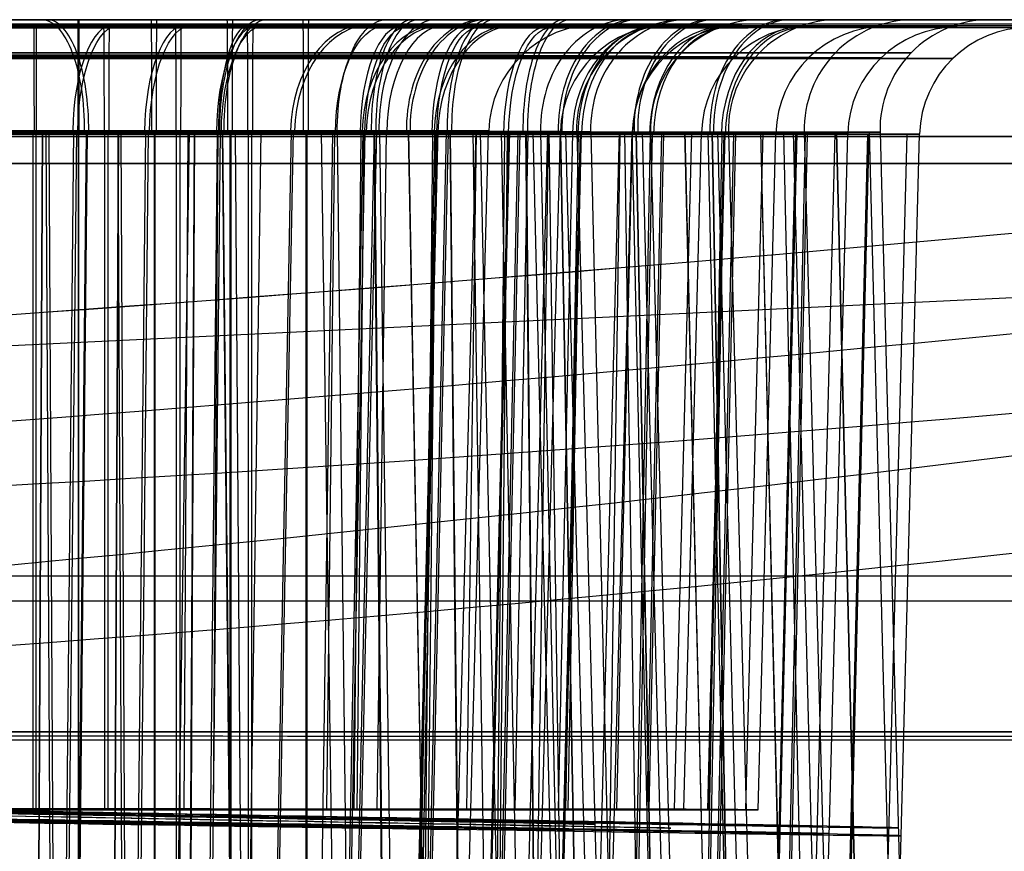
# Model space of a CAD drawing. Extents: x -64 to 57, y 4 to 161.
# Tile 304 of 342: x 10.4 to 11.75, y 155.03 to 156.17. Entities that reach past the tile are written whole.
import ezdxf

# ---------------------------------------------------------------- set-up
doc = ezdxf.new("R2010")
doc.units = 0
doc.layers.add('DEFAULT', color=7, linetype='CONTINUOUS')

msp = doc.modelspace()

# ---------------------------------------------------------------- linework, layer by layer
at = {"layer": 'DEFAULT', "color": 254}
for p, q in [((12.1083, 156.1663, 37.9762), (3.2359, 156.1663, 37.9733)), ((3.2359, 156.1663, 40.1558), (12.1084, 156.1663, 40.1578)), ((3.2359, 156.1663, 39.0655), (15.5379, 156.1663, 39.0655)), ((12.1084, 156.1663, 40.1578), (3.2359, 156.1663, 40.1558)), ((7.6048, 156.1663, 37.9747), (12.1083, 156.1663, 37.9762)), ((14.9045, 156.1667, 47.8246), (11.3687, 156.1667, 47.8246)), ((14.7048, 156.1581, 47.8755), (11.4461, 156.1582, 47.8693)), ((10.4272, 155.0863, 47.2833), (10.4272, 156.0123, 47.2592)), ((10.4358, 156.0127, 51.9015), (10.4276, 154.4167, 51.9424)), ((10.4363, 156.0128, 50.361), (10.4282, 154.4167, 50.32)), ((10.463, 154.4102, 39.9806), (10.4791, 156.0141, 40.0198)), ((10.4668, 154.4106, 38.3672), (10.4831, 156.0145, 38.3288)), ((10.4959, 156.0127, 57.8564), (10.471, 153.5368, 57.9162)), ((10.4972, 156.0128, 56.4056), (10.4813, 154.4167, 56.367)), ((10.4849, 156.0128, 48.9167), (10.4849, 154.4167, 48.9584)), ((10.4855, 156.0128, 47.346), (10.4855, 154.4167, 47.3042)), ((10.5396, 156.0127, 54.9013), (10.5314, 154.4167, 54.9423)), ((10.5402, 156.0128, 53.3611), (10.532, 154.4167, 53.3201)), ((10.5612, 154.4095, 42.9807), (10.5773, 156.0134, 43.02)), ((10.565, 154.4098, 41.3674), (10.5812, 156.0138, 41.3291)), ((10.5887, 156.0128, 51.9166), (10.5887, 154.4167, 51.9584)), ((10.5899, 156.0128, 50.346), (10.5899, 154.4167, 50.3042)), ((10.6138, 154.4102, 39.9006), (10.6371, 156.0141, 39.936)), ((10.6435, 156.0127, 57.9012), (10.6308, 153.534, 57.9649)), ((10.6441, 156.0128, 56.3612), (10.6359, 154.4167, 56.3202)), ((10.6594, 154.4087, 45.9809), (10.6755, 156.0126, 46.0201)), ((10.6632, 154.4091, 44.3677), (10.6794, 156.013, 44.3293)), ((10.6699, 155.0863, 47.3173), (10.6766, 156.0123, 47.2942)), ((10.6818, 156.0128, 45.857), (10.6977, 154.4167, 45.8956)), ((10.6824, 156.0127, 44.4059), (10.6984, 154.4167, 44.3673)), ((10.6925, 156.0128, 54.9165), (10.6925, 154.4167, 54.9583)), ((10.6938, 156.0128, 53.3461), (10.6938, 154.4167, 53.3043)), ((10.6995, 156.0127, 47.3757), (10.7109, 154.4167, 47.3355)), ((10.712, 154.4095, 42.9008), (10.7352, 156.0134, 42.9362)), ((10.7468, 154.4102, 39.7922), (10.7765, 156.0141, 39.8224)), ((10.7496, 154.4105, 38.5568), (10.7794, 156.0145, 38.5275)), ((10.7964, 156.0128, 57.9163), (10.7963, 153.531, 57.9813)), ((10.7976, 156.0128, 56.3462), (10.7976, 154.4167, 56.3044)), ((10.8102, 154.4087, 45.901), (10.8334, 156.0127, 45.9364)), ((10.8171, 156.0128, 45.7847), (10.8403, 154.4167, 45.8195)), ((10.839, 156.0127, 48.8325), (10.8578, 154.4167, 48.8698)), ((10.845, 154.4095, 42.7924), (10.8747, 156.0134, 42.8225)), ((10.8478, 154.4098, 41.557), (10.8776, 156.0137, 41.5277)), ((10.8555, 154.4102, 39.6607), (10.8904, 156.0142, 39.6845)), ((10.8582, 154.4105, 38.6896), (10.8933, 156.0144, 38.6667)), ((10.8894, 156.0128, 51.8569), (10.9054, 154.4167, 51.8955)), ((10.8901, 156.0127, 50.406), (10.9061, 154.4167, 50.3674)), ((10.894, 155.0862, 47.4161), (10.9067, 156.0123, 47.3957)), ((10.8971, 156.0127, 47.4626), (10.919, 154.4166, 47.427)), ((10.9365, 156.0128, 45.6869), (10.966, 154.4167, 45.7165)), ((10.9369, 154.4103, 39.5097), (10.9757, 156.0142, 39.5263)), ((10.9369, 156.0128, 44.5761), (10.9664, 154.4167, 44.5465)), ((10.9384, 154.4104, 38.8403), (10.9773, 156.0144, 38.8246)), ((10.9432, 154.4088, 45.7926), (10.9728, 156.0127, 45.8227)), ((10.9459, 154.4091, 44.5572), (10.9758, 156.013, 44.5279)), ((10.9537, 154.4095, 42.6608), (10.9886, 156.0134, 42.6847)), ((10.9564, 154.4097, 41.6898), (10.9914, 156.0137, 41.667)), ((10.9879, 154.4104, 39.0045), (11.0292, 156.0143, 38.9968)), ((10.9932, 156.0128, 54.8568), (11.0092, 154.4167, 54.8954)), ((10.9939, 156.0127, 53.4061), (11.0099, 154.4167, 53.3675)), ((11.0044, 154.4104, 39.1748), (11.0464, 156.0143, 39.1752)), ((11.0248, 156.0128, 51.7846), (11.048, 154.4167, 51.8194)), ((11.0347, 156.0127, 44.6954), (11.0695, 154.4167, 44.6722)), ((11.035, 154.4095, 42.5099), (11.0738, 156.0135, 42.5265)), ((11.0366, 154.4097, 41.8405), (11.0755, 156.0136, 41.8249)), ((11.0464, 156.0143, 39.1752), (11.0464, 156.0143, 39.1696)), ((11.0519, 154.4088, 45.661), (11.0868, 156.0127, 45.6848)), ((11.0546, 154.409, 44.69), (11.0896, 156.0129, 44.6672)), ((11.0634, 156.0127, 47.5998), (11.0942, 154.4167, 47.5715)), ((11.0825, 155.0862, 47.5719), (11.1004, 156.0122, 47.5558)), ((11.0861, 154.4097, 42.0047), (11.1273, 156.0136, 41.997)), ((11.097, 156.0128, 57.8567), (11.1219, 153.5255, 57.9168)), ((11.0977, 156.0128, 56.4062), (11.1137, 154.4167, 56.3676)), ((11.1025, 154.4096, 42.175), (11.1446, 156.0136, 42.1754)), ((11.1067, 156.0127, 45.4325), (11.1453, 154.4167, 45.4486)), ((11.107, 156.0127, 44.8307), (11.1456, 154.4167, 44.8147)), ((11.1173, 156.0128, 48.5975), (11.1509, 154.4167, 48.6223)), ((11.1286, 156.0128, 54.7846), (11.1517, 154.4167, 54.8193)), ((11.1332, 154.4088, 45.5101), (11.172, 156.0127, 45.5267)), ((11.1348, 154.409, 44.8407), (11.1736, 156.0129, 44.825)), ((11.1441, 156.0128, 51.6868), (11.1737, 154.4167, 51.7164)), ((11.1445, 156.0128, 50.5761), (11.1741, 154.4167, 50.5466)), ((11.1446, 156.0136, 42.1754), (11.1446, 156.0136, 42.1698)), ((11.1517, 156.0127, 44.9783), (11.1927, 154.4167, 44.9701)), ((11.1668, 156.0128, 45.1277), (11.1668, 156.0128, 45.1313)), ((11.1668, 156.0128, 45.1313), (11.2086, 154.4167, 45.1313)), ((11.1843, 154.4089, 45.0049), (11.2255, 156.0129, 44.9972)), ((11.1863, 156.0128, 47.7772), (11.2236, 154.4167, 47.7584)), ((11.2007, 154.4089, 45.1752), (11.2428, 156.0128, 45.1756)), ((11.2216, 155.0862, 47.7735), (11.2433, 156.0122, 47.7628)), ((11.2323, 156.0128, 57.7844), (11.2685, 153.523, 57.8387)), ((11.2423, 156.0127, 50.6954), (11.2771, 154.4167, 50.6722)), ((11.2428, 156.0128, 45.1756), (11.2427, 156.0128, 45.17)), ((11.2479, 156.0128, 54.6868), (11.2774, 154.4167, 54.7164)), ((11.2483, 156.0128, 53.5762), (11.2779, 154.4167, 53.5467)), ((11.2562, 156.0128, 47.9816), (11.2972, 154.4167, 47.9736)), ((11.2678, 156.0128, 48.1974), (11.3095, 154.4167, 48.2009)), ((11.3143, 156.0127, 51.4325), (11.3529, 154.4167, 51.4485)), ((11.3146, 156.0127, 50.8307), (11.3532, 154.4167, 50.8147)), ((11.3461, 156.0127, 53.6955), (11.3809, 154.4167, 53.6723)), ((11.3516, 156.0128, 57.6867), (11.3812, 154.4167, 57.7162)), ((11.3521, 156.0128, 56.5763), (11.3816, 154.4167, 56.5467)), ((11.3594, 156.0127, 50.9783), (11.4003, 154.4167, 50.9701)), ((11.3744, 156.0128, 51.1276), (11.3744, 156.0128, 51.1313)), ((11.3744, 156.0128, 51.1313), (11.4162, 154.4167, 51.1313)), ((11.4181, 156.0127, 54.4324), (11.4567, 154.4167, 54.4485)), ((11.4184, 156.0127, 53.8308), (11.457, 154.4167, 53.8148)), ((11.4499, 156.0127, 56.6956), (11.4846, 154.4167, 56.6724)), ((11.4631, 156.0127, 53.9783), (11.5041, 154.4167, 53.9702)), ((11.4781, 156.0128, 54.1276), (11.4782, 156.0128, 54.1313)), ((11.4782, 156.0128, 54.1313), (11.5199, 154.4167, 54.1313)), ((11.5218, 156.0127, 57.4324), (11.5604, 154.4167, 57.4484)), ((11.5221, 156.0127, 56.8308), (11.5607, 154.4167, 56.8148)), ((11.5668, 156.0127, 56.9783), (11.6078, 154.4167, 56.9702)), ((11.5819, 156.0128, 57.1275), (11.5819, 156.0128, 57.1313)), ((11.5819, 156.0128, 57.1313), (11.6237, 154.4167, 57.1313)), ((10.4232, 155.0859, 49.0645), (10.4232, 156.0119, 49.0889)), ((10.4496, 154.4065, 55.0298), (10.4413, 156.0104, 55.0714)), ((10.4535, 154.407, 53.3176), (10.4454, 156.0109, 53.2768)), ((10.5213, 155.0852, 52.0647), (10.5213, 156.0112, 52.0892)), ((10.5261, 155.0856, 50.2834), (10.5261, 156.0116, 50.2594)), ((10.5477, 154.4058, 58.0302), (10.5395, 156.0097, 58.0717)), ((10.5516, 154.4062, 56.3177), (10.5436, 156.0102, 56.2768)), ((10.6196, 154.4065, 55.0471), (10.6195, 156.0104, 55.0895)), ((10.6242, 154.4069, 53.3011), (10.6244, 156.0109, 53.2595)), ((10.6298, 155.0859, 49.0409), (10.6353, 156.0119, 49.0647)), ((10.7178, 154.4058, 58.0475), (10.7177, 156.0097, 58.0898)), ((10.7224, 154.4062, 56.3011), (10.7226, 156.0102, 56.2595)), ((10.8251, 155.0859, 48.9701), (10.836, 156.0119, 48.992)), ((10.8626, 155.0852, 51.998), (10.8719, 156.0112, 52.0206)), ((10.8665, 155.0856, 50.3518), (10.8759, 156.0116, 50.3296)), ((10.9541, 154.4065, 54.9817), (10.9701, 156.0104, 55.0209)), ((10.9579, 154.4069, 53.3681), (10.9741, 156.0108, 53.3297)), ((11.0165, 155.0852, 51.9164), (11.0299, 156.0112, 51.9368)), ((11.0524, 154.4058, 57.982), (11.0684, 156.0097, 58.0212)), ((11.0562, 154.4062, 56.3682), (11.0724, 156.0101, 56.3298)), ((11.1049, 154.4065, 54.9017), (11.1282, 156.0105, 54.9371)), ((11.161, 156.012, 48.719), (11.1415, 155.086, 48.7043)), ((11.1522, 155.0852, 51.8058), (11.1693, 156.0112, 51.8232)), ((11.155, 155.0855, 50.5452), (11.1722, 156.0115, 50.5283)), ((11.2032, 154.4058, 57.902), (11.2265, 156.0097, 57.9374)), ((11.2379, 154.4066, 54.7933), (11.2676, 156.0105, 54.8235)), ((11.2407, 154.4068, 53.5577), (11.2705, 156.0108, 53.5284)), ((11.2631, 155.0852, 51.6715), (11.2833, 156.0112, 51.6853)), ((11.2659, 155.0855, 50.6807), (11.2861, 156.0115, 50.6675)), ((11.3007, 155.0861, 48.0056), (11.3245, 156.0121, 48.0013)), ((11.3134, 155.0861, 48.2506), (11.3376, 156.0121, 48.2529)), ((11.3362, 154.4058, 57.7936), (11.3659, 156.0098, 57.8237)), ((11.339, 154.4061, 56.5578), (11.3688, 156.0101, 56.5285)), ((11.3461, 155.0853, 51.5175), (11.3685, 156.0113, 51.5271)), ((11.3467, 154.4066, 54.6617), (11.3816, 156.0105, 54.6855)), ((11.3477, 155.0854, 50.8344), (11.3701, 156.0114, 50.8254)), ((11.3493, 154.4068, 53.6905), (11.3844, 156.0107, 53.6677)), ((11.3982, 155.0854, 51.002), (11.422, 156.0114, 50.9975)), ((11.415, 155.0853, 51.1757), (11.4392, 156.0114, 51.176)), ((11.428, 154.4066, 54.5107), (11.4668, 156.0105, 54.5273)), ((11.4295, 154.4068, 53.8412), (11.4684, 156.0107, 53.8256)), ((11.4392, 156.0114, 51.176), (11.4392, 156.0114, 51.1705)), ((11.445, 154.4059, 57.662), (11.4799, 156.0098, 57.6858)), ((11.4476, 154.4061, 56.6906), (11.4827, 156.01, 56.6678)), ((11.479, 154.4067, 54.0054), (11.5203, 156.0107, 53.9977)), ((11.4955, 154.4067, 54.1757), (11.5376, 156.0106, 54.1762)), ((11.5263, 154.4059, 57.511), (11.5651, 156.0098, 57.5275)), ((11.5279, 154.406, 56.8413), (11.5667, 156.01, 56.8257)), ((11.5376, 156.0106, 54.1762), (11.5375, 156.0106, 54.1706)), ((11.5774, 154.406, 57.0056), (11.6187, 156.0099, 56.9979)), ((11.5938, 154.406, 57.1759), (11.6359, 156.0099, 57.1764)), ((11.6359, 156.0099, 57.1764), (11.6359, 156.0099, 57.1708)), ((12.1083, 155.9698, 40.3578), (3.2359, 155.9698, 40.3558)), ((3.2359, 155.9698, 37.7733), (12.1083, 155.9698, 37.7762)), ((12.0349, 155.7989, 37.3667), (8.0507, 155.6081, 37.2299)), ((3.2359, 155.4056, 37.7635), (12.1083, 155.4056, 37.7664)), ((3.2359, 155.3713, 40.3663), (12.1083, 155.3713, 40.3682)), ((11.3166, 155.0861, 48.1756), (9.5356, 155.0861, 48.1723)), ((11.415, 155.0853, 51.1758), (9.6336, 155.0854, 51.1724)), ((10.4244, 155.0859, 49.0645), (10.4278, 155.0863, 47.2833)), ((10.5226, 155.0852, 52.0647), (10.526, 155.0856, 50.2834))]:
    msp.add_line(p, q, dxfattribs=at)
at = {"layer": 'DEFAULT', "color": 254, "extrusion": (3.28787e-05, 1, 0.000242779)}
for centre, radius, start, end in [((-25.969, -615.3516, 156.1702), 651.2, 87.9432221, 89.9439449), ((-10.1264, 39.1356, 156.1702), 1.0649, 180.243, 0.1673), ((-10.1264, 39.1356, 156.1702), 1.0649, 0.1671, 180.2431), ((-81.5281, 889.4198, 156.1702), 832.9546, 272.8966312, 275.4213071), ((-10.2246, 42.1358, 156.1702), 1.0648, 180.2412, 0.1655), ((-10.2246, 42.1358, 156.1702), 1.0648, 0.1653, 180.2413), ((-10.421, 48.1362, 156.1702), 1.0648, 143.4462, 36.3093), ((-10.3228, 45.136, 156.1702), 1.0648, 180.2401, 0.1644), ((-10.3228, 45.136, 156.1702), 1.0648, 0.1643, 180.2403), ((-10.5192, 51.1364, 156.1702), 1.0649, 180.2401, 0.1643), ((-10.5192, 51.1364, 156.1702), 1.0649, 0.1642, 180.2402), ((-10.6174, 54.1366, 156.1702), 1.065, 180.2412, 0.1655), ((-10.6174, 54.1366, 156.1702), 1.065, 0.1653, 180.2414), ((-10.421, 48.1362, 156.1702), 1.0648, 36.3091, 143.4465), ((-10.7156, 57.1368, 156.1702), 1.0651, 180.2431, 0.1673), ((-10.7156, 57.1368, 156.1702), 1.0651, 0.1672, 180.2432), ((-10.421, 48.1362, 156.1278), 0.9603, 36.3091, 143.4465), ((-10.421, 48.1362, 156.0242), 0.9149, 143.4462, 36.3094), ((-25.969, -615.3516, 155.1952), 651.183, 87.9432221, 89.9439449), ((-81.5281, 889.4196, 155.1952), 832.9374, 272.8966309, 275.4213073), ((-10.421, 48.1362, 155.0981), 0.8906, 143.4458, 36.309), ((-10.5192, 51.1364, 155.0981), 0.8907, 359.8712, 179.893), ((-10.5192, 51.1364, 155.0981), 0.8907, 359.8712, 179.893), ((-10.5192, 51.1364, 155.0981), 0.8907, 179.8928, 359.8714), ((-10.421, 48.1362, 155.0981), 0.8906, 36.3087, 143.4461)]:
    msp.add_arc(centre, radius, start, end, dxfattribs=at)
at = {"layer": 'DEFAULT', "color": 254, "extrusion": (1.09003e-12, 1, -2.95414e-10)}
msp.add_arc((-24.7859, -615.3846, 156.1667), 651.2, 88.0510012, 90.0517239, dxfattribs=at)
at = {"layer": 'DEFAULT', "color": 254, "extrusion": (2.93467e-14, 1, -2.18914e-15)}
msp.add_arc((-83.1755, 889.2796, 156.1667), 832.9546, 273.0044103, 275.5290862, dxfattribs=at)
at = {"layer": 'DEFAULT', "color": 254, "extrusion": (0, 1, 0)}
for centre, radius, start, end in [((-4.9239, 1.4636, 156.1667), 40.512, 89.99986, 100.34853), ((-4.9239, 1.4636, 156.1667), 40.512, 89.99986, 100.13683), ((-4.9238, 76.7173, 156.1667), 40.512, 259.6513, 269.99998), ((-10.5891, 51.1313, 156.1667), 0.9352, 180.2662, 0.1864), ((-10.5891, 51.1313, 156.1667), 0.9352, 0.1866, 180.2661), ((-10.7968, 57.1313, 156.1667), 0.935, 180.2718, 0.1921), ((-10.7968, 57.1313, 156.1667), 0.935, 0.1923, 180.2716), ((-24.7859, -615.3846, 155.1917), 651.183, 88.0510011, 90.0517239), ((-83.1755, 889.2794, 155.1917), 832.9374, 273.00441, 275.5290864)]:
    msp.add_arc(centre, radius, start, end, dxfattribs=at)
at = {"layer": 'DEFAULT', "color": 254, "extrusion": (2.71633e-14, 1, -2.56834e-13)}
msp.add_arc((-4.9238, 76.7173, 156.1667), 40.512, 259.6513, 269.99998, dxfattribs=at)
at = {"layer": 'DEFAULT', "color": 254, "extrusion": (-1.53712e-14, 1, -4.55395e-14)}
msp.add_arc((-10.3814, 45.1313, 156.1667), 0.9353, 180.2631, 0.1832, dxfattribs=at)
at = {"layer": 'DEFAULT', "color": 254, "extrusion": (-1.52527e-14, 1, -1.51286e-14)}
msp.add_arc((-10.3814, 45.1313, 156.1667), 0.9353, 0.1834, 180.263, dxfattribs=at)
at = {"layer": 'DEFAULT', "color": 254, "extrusion": (-2.31676e-10, 1, 6.66669e-14)}
msp.add_arc((-10.4853, 48.1313, 156.1667), 0.9353, 143.5856, 36.4481, dxfattribs=at)
at = {"layer": 'DEFAULT', "color": 254, "extrusion": (-2.31676e-10, 1, 2.54666e-14)}
msp.add_arc((-10.4853, 48.1313, 156.1667), 0.9353, 36.4484, 143.5853, dxfattribs=at)
at = {"layer": 'DEFAULT', "color": 254, "extrusion": (1.52572e-14, 1, 1.51326e-14)}
msp.add_arc((-10.693, 54.1313, 156.1667), 0.9351, 180.2687, 0.1889, dxfattribs=at)
at = {"layer": 'DEFAULT', "color": 254, "extrusion": (1.51359e-14, 1, -1.52419e-14)}
msp.add_arc((-10.693, 54.1313, 156.1667), 0.9351, 0.1891, 180.2685, dxfattribs=at)
at = {"layer": 'DEFAULT', "color": 254, "extrusion": (0.922141, 9.919e-14, -0.386853)}
msp.add_arc((156.0167, 55.9249, -12.1451), 0.15, 359.9999, 91.5, dxfattribs=at)
at = {"layer": 'DEFAULT', "color": 254, "extrusion": (0.92541, -5.88551e-14, 0.378967)}
msp.add_arc((156.0167, 49.7132, 31.6423), 0.15, 268.5, 0, dxfattribs=at)
at = {"layer": 'DEFAULT', "color": 254, "extrusion": (0.925774, -0.000122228, 0.378078)}
msp.add_arc((156.012, 31.3782, 24.1712), 0.15, 0.015, 88.515, dxfattribs=at)
at = {"layer": 'DEFAULT', "color": 254, "extrusion": (0.999999, -4.9652e-14, -0.001101)}
msp.add_arc((156.0167, 47.2075, 10.4323), 0.15, 0, 91.5, dxfattribs=at)
at = {"layer": 'DEFAULT', "color": 254, "extrusion": (0.999999, 8.61544e-14, -0.001164)}
msp.add_arc((156.0167, 49.0788, 10.4292), 0.15, 268.5, 0, dxfattribs=at)
at = {"layer": 'DEFAULT', "color": 254, "extrusion": (0.999987, -2.5162e-14, -0.005006)}
msp.add_arc((156.0167, 50.2484, 10.3331), 0.15, 0, 91.5, dxfattribs=at)
at = {"layer": 'DEFAULT', "color": 254, "extrusion": (0.999993, -3.74801e-15, -0.003665)}
msp.add_arc((156.0167, 52.105, 10.4017), 0.15, 268.5, 360, dxfattribs=at)
at = {"layer": 'DEFAULT', "color": 254, "extrusion": (0.92589, 6.95399e-14, 0.377794)}
msp.add_arc((156.0167, 36.9293, 26.6625), 0.15, 360, 91.5, dxfattribs=at)
at = {"layer": 'DEFAULT', "color": 254, "extrusion": (0.922507, 6.78483e-14, -0.385981)}
msp.add_arc((156.0167, 46.5763, -7.8428), 0.15, 268.5, 359.9999, dxfattribs=at)
at = {"layer": 'DEFAULT', "color": 254, "extrusion": (0.999987, -1.04403e-13, -0.00505)}
msp.add_arc((156.0167, 53.2495, 10.4196), 0.15, 0, 91.5, dxfattribs=at)
at = {"layer": 'DEFAULT', "color": 254, "extrusion": (0.999993, 2.27016e-14, -0.003708)}
msp.add_arc((156.0167, 55.1057, 10.4922), 0.15, 268.5, 360, dxfattribs=at)
at = {"layer": 'DEFAULT', "color": 254, "extrusion": (0.71052, -0.000194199, 0.703677)}
msp.add_arc((156.0135, 19.6694, 34.734), 0.15, 0.0196, 88.5196, dxfattribs=at)
at = {"layer": 'DEFAULT', "color": 254, "extrusion": (0.999987, 1.45009e-13, -0.005105)}
msp.add_arc((156.0167, 56.2507, 10.5051), 0.15, 0, 91.5, dxfattribs=at)
at = {"layer": 'DEFAULT', "color": 254, "extrusion": (0.999993, 3.70443e-14, -0.003762)}
msp.add_arc((156.0167, 58.1065, 10.5818), 0.15, 268.5, 360, dxfattribs=at)
at = {"layer": 'DEFAULT', "color": 254, "extrusion": (0.892553, 3.94e-15, -0.450942)}
msp.add_arc((156.0167, 48.6233, -12.3458), 0.15, 268.5, 0, dxfattribs=at)
at = {"layer": 'DEFAULT', "color": 254, "extrusion": (0.925911, 1.24745e-13, 0.377742)}
msp.add_arc((156.0167, 42.4078, 29.1191), 0.15, 360, 91.5, dxfattribs=at)
at = {"layer": 'DEFAULT', "color": 254, "extrusion": (0.922486, 2.82701e-14, -0.38603)}
msp.add_arc((156.0167, 52.1909, -9.9698), 0.15, 268.5, 359.9999, dxfattribs=at)
at = {"layer": 'DEFAULT', "color": 254, "extrusion": (0.852024, 1.22251e-13, 0.523502)}
msp.add_arc((156.0167, 34.5847, 34.1305), 0.15, 360, 91.5, dxfattribs=at)
at = {"layer": 'DEFAULT', "color": 254, "extrusion": (0.710743, -6.72695e-14, 0.703452)}
msp.add_arc((156.0167, 23.8386, 39.1263), 0.15, 360, 91.5, dxfattribs=at)
at = {"layer": 'DEFAULT', "color": 254, "extrusion": (-0.704309, -2.5817e-13, 0.709894)}
msp.add_arc((-156.0167, 40.0914, 24.7268), 0.15, 180, 271.5, dxfattribs=at)
at = {"layer": 'DEFAULT', "color": 254, "extrusion": (0.925928, -1.62943e-13, 0.377701)}
msp.add_arc((156.0167, 45.1478, 30.3465), 0.15, 360, 91.5, dxfattribs=at)
at = {"layer": 'DEFAULT', "color": 254, "extrusion": (0.92247, 7.68414e-14, -0.386069)}
msp.add_arc((156.0167, 54.9978, -11.0344), 0.15, 268.5, 359.9999, dxfattribs=at)
at = {"layer": 'DEFAULT', "color": 254, "extrusion": (0.004194, -0.000242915, 0.999991)}
msp.add_arc((11.032, 156.0199, 39.1777), 0.15, 89.9982, 178.4982, dxfattribs=at)
at = {"layer": 'DEFAULT', "color": 254, "extrusion": (0.925949, 4.91499e-14, 0.37765)}
msp.add_arc((156.0167, 47.8882, 31.573), 0.15, 360, 91.5, dxfattribs=at)
at = {"layer": 'DEFAULT', "color": 254, "extrusion": (0.922449, 8.40536e-14, -0.386118)}
msp.add_arc((156.0167, 57.8045, -12.0999), 0.15, 268.5, 359.9999, dxfattribs=at)
at = {"layer": 'DEFAULT', "color": 254, "extrusion": (-0.593625, -3.11424e-08, 0.804742)}
msp.add_arc((-156.0167, 37.9452, 32.5089), 0.15, 180, 271.5, dxfattribs=at)
at = {"layer": 'DEFAULT', "color": 254, "extrusion": (0.710782, -9.52279e-14, 0.703412)}
msp.add_arc((156.0167, 27.9594, 43.493), 0.15, 360, 91.5, dxfattribs=at)
at = {"layer": 'DEFAULT', "color": 254, "extrusion": (-0.70427, 2.51092e-13, 0.709933)}
msp.add_arc((-156.0167, 44.463, 28.8423), 0.15, 180, 271.5, dxfattribs=at)
at = {"layer": 'DEFAULT', "color": 254, "extrusion": (0.004556, -1.00554e-10, 0.99999)}
msp.add_arc((11.111, 156.0167, 45.1781), 0.15, 90, 181.5, dxfattribs=at)
at = {"layer": 'DEFAULT', "color": 254, "extrusion": (0.451831, -2.821e-13, 0.892103)}
msp.add_arc((156.0167, 11.458, 47.6757), 0.15, 0, 91.5, dxfattribs=at)
at = {"layer": 'DEFAULT', "color": 254, "extrusion": (0.710813, 1.44244e-14, 0.703381)}
msp.add_arc((156.0167, 30.0209, 45.6757), 0.15, 360, 91.5, dxfattribs=at)
at = {"layer": 'DEFAULT', "color": 254, "extrusion": (-0.704239, 5.64957e-14, 0.709963)}
msp.add_arc((-156.0167, 46.6481, 30.9009), 0.15, 180, 271.5, dxfattribs=at)
at = {"layer": 'DEFAULT', "color": 254, "extrusion": (-0.083095, -1.01839e-14, 0.996542)}
msp.add_arc((-156.0167, 15.3838, 47.0936), 0.15, 180, 271.5, dxfattribs=at)
at = {"layer": 'DEFAULT', "color": 254, "extrusion": (0.710852, -3.75302e-14, 0.703342)}
msp.add_arc((156.0167, 32.083, 47.8578), 0.15, 360, 91.5, dxfattribs=at)
at = {"layer": 'DEFAULT', "color": 254, "extrusion": (-0.7042, -2.97392e-14, 0.710002)}
msp.add_arc((-156.0167, 48.8326, 32.9603), 0.15, 180, 271.5, dxfattribs=at)
at = {"layer": 'DEFAULT', "color": 254, "extrusion": (0.004609, -1.01375e-10, 0.999989)}
msp.add_arc((11.2886, 156.0167, 51.1795), 0.15, 90, 181.5, dxfattribs=at)
at = {"layer": 'DEFAULT', "color": 254, "extrusion": (0.004652, -1.08769e-10, 0.999989)}
msp.add_arc((11.3762, 156.0167, 54.1804), 0.15, 90, 181.5, dxfattribs=at)
at = {"layer": 'DEFAULT', "color": 254, "extrusion": (0.004706, -9.90326e-11, 0.999989)}
msp.add_arc((11.4628, 156.0167, 57.1814), 0.15, 90, 181.5, dxfattribs=at)
at = {"layer": 'DEFAULT', "color": 254, "extrusion": (0.999999, -3.31927e-05, 0.001293)}
msp.add_arc((156.0083, 49.2254, 10.4832), 0.15, 271.5139, 0.0139, dxfattribs=at)
at = {"layer": 'DEFAULT', "color": 254, "extrusion": (0.999999, -3.32014e-05, 0.001329)}
msp.add_arc((156.0088, 47.0954, 10.485), 0.15, 0.0139, 88.5139, dxfattribs=at)
at = {"layer": 'DEFAULT', "color": 254, "extrusion": (0.922651, 6.3289e-05, -0.385637)}
msp.add_arc((156.0094, 41.1195, -5.749), 0.15, 271.5151, 0.015, dxfattribs=at)
at = {"layer": 'DEFAULT', "color": 254, "extrusion": (0.999989, -3.17616e-05, -0.0046)}
msp.add_arc((156.0081, 50.1573, 10.284), 0.15, 0.0139, 88.5139, dxfattribs=at)
at = {"layer": 'DEFAULT', "color": 254, "extrusion": (0.999995, -3.20981e-05, -0.003214)}
msp.add_arc((156.0075, 52.2727, 10.3548), 0.15, 271.5139, 0.0139, dxfattribs=at)
at = {"layer": 'DEFAULT', "color": 254, "extrusion": (0.925762, -0.000122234, 0.378107)}
msp.add_arc((156.0113, 34.1178, 25.3975), 0.15, 0.015, 88.515, dxfattribs=at)
at = {"layer": 'DEFAULT', "color": 254, "extrusion": (0.922662, 6.32817e-05, -0.385609)}
msp.add_arc((156.0087, 43.9257, -6.814), 0.15, 271.5151, 0.015, dxfattribs=at)
at = {"layer": 'DEFAULT', "color": 254, "extrusion": (0.999989, -3.17566e-05, -0.004621)}
msp.add_arc((156.0073, 53.158, 10.3673), 0.15, 0.0139, 88.5139, dxfattribs=at)
at = {"layer": 'DEFAULT', "color": 254, "extrusion": (0.999995, -3.20933e-05, -0.003234)}
msp.add_arc((156.0068, 55.2735, 10.4423), 0.15, 271.5139, 0.0139, dxfattribs=at)
at = {"layer": 'DEFAULT', "color": 254, "extrusion": (0.925755, -0.000122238, 0.378124)}
msp.add_arc((156.0106, 36.8577, 26.6235), 0.15, 0.015, 88.515, dxfattribs=at)
at = {"layer": 'DEFAULT', "color": 254, "extrusion": (0.961769, -9.811e-05, 0.273864)}
msp.add_arc((156.0095, 42.4165, 23.2053), 0.15, 0.1609, 88.5145, dxfattribs=at)
at = {"layer": 'DEFAULT', "color": 254, "extrusion": (0.922669, 6.32775e-05, -0.385592)}
msp.add_arc((156.0079, 46.7318, -7.8795), 0.15, 271.5151, 0.015, dxfattribs=at)
at = {"layer": 'DEFAULT', "color": 254, "extrusion": (0.999989, -3.17487e-05, -0.004653)}
msp.add_arc((156.0066, 56.1588, 10.4498), 0.15, 0.0139, 88.5139, dxfattribs=at)
at = {"layer": 'DEFAULT', "color": 254, "extrusion": (0.999995, -3.20857e-05, -0.003266)}
msp.add_arc((156.0061, 58.2745, 10.529), 0.15, 271.5139, 0.0139, dxfattribs=at)
at = {"layer": 'DEFAULT', "color": 254, "extrusion": (-0.704653, -0.000149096, 0.709552)}
msp.add_arc((-156.0079, 35.8808, 20.6331), 0.15, 179.9803, 268.4803, dxfattribs=at)
at = {"layer": 'DEFAULT', "color": 254, "extrusion": (0.893653, 7.95673e-05, -0.44876)}
msp.add_arc((156.007, 48.8008, -12.2888), 0.15, 271.5156, 0.0156, dxfattribs=at)
at = {"layer": 'DEFAULT', "color": 254, "extrusion": (0.925755, -0.000122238, 0.378125)}
msp.add_arc((156.0091, 42.3382, 29.0743), 0.15, 0.015, 88.515, dxfattribs=at)
at = {"layer": 'DEFAULT', "color": 254, "extrusion": (0.710498, -0.000194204, 0.703699)}
for centre in [(156.0128, 21.7309, 36.9156), (156.01, 29.9809, 45.6396)]:
    msp.add_arc(centre, 0.15, 0.0196, 88.5196, dxfattribs=at)
at = {"layer": 'DEFAULT', "color": 254, "extrusion": (0.92267, 6.32772e-05, -0.385591)}
msp.add_arc((156.0065, 52.3441, -10.0119), 0.15, 271.5151, 0.015, dxfattribs=at)
at = {"layer": 'DEFAULT', "color": 254, "extrusion": (-0.704674, -0.00014909, 0.709531)}
msp.add_arc((-156.0071, 38.0652, 22.6916), 0.15, 179.9803, 268.4803, dxfattribs=at)
at = {"layer": 'DEFAULT', "color": 254, "extrusion": (0.850766, -0.000155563, 0.525545)}
msp.add_arc((156.0104, 34.4557, 34.1636), 0.15, 0.0164, 88.5164, dxfattribs=at)
at = {"layer": 'DEFAULT', "color": 254, "extrusion": (0.925762, -0.000122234, 0.378106)}
msp.add_arc((156.0084, 45.0791, 30.2987), 0.15, 0.015, 88.515, dxfattribs=at)
at = {"layer": 'DEFAULT', "color": 254, "extrusion": (0.710485, -0.000194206, 0.703712)}
msp.add_arc((156.0121, 23.7927, 39.0971), 0.15, 0.0196, 88.5196, dxfattribs=at)
at = {"layer": 'DEFAULT', "color": 254, "extrusion": (0.922662, 6.32819e-05, -0.385609)}
msp.add_arc((156.0057, 55.15, -11.0792), 0.15, 271.5151, 0.015, dxfattribs=at)
at = {"layer": 'DEFAULT', "color": 254, "extrusion": (-0.704687, -0.000149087, 0.709518)}
msp.add_arc((-156.0064, 40.2495, 24.7504), 0.15, 179.9803, 268.4803, dxfattribs=at)
at = {"layer": 'DEFAULT', "color": 254, "extrusion": (0.925775, -0.000122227, 0.378076)}
msp.add_arc((156.0077, 47.8203, 31.5224), 0.15, 0.015, 88.515, dxfattribs=at)
at = {"layer": 'DEFAULT', "color": 254, "extrusion": (0.92265, 6.32893e-05, -0.385638)}
msp.add_arc((156.005, 57.9558, -12.1473), 0.15, 271.5151, 0.015, dxfattribs=at)
at = {"layer": 'DEFAULT', "color": 254, "extrusion": (0.004163, -0.000242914, 0.999991)}
msp.add_arc((11.1189, 156.0199, 42.178), 0.15, 89.9982, 178.4982, dxfattribs=at)
at = {"layer": 'DEFAULT', "color": 254, "extrusion": (-0.595574, -0.000175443, 0.8033)}
msp.add_arc((-156.0047, 38.1683, 32.4614), 0.15, 179.9766, 268.4766, dxfattribs=at)
at = {"layer": 'DEFAULT', "color": 254, "extrusion": (0.710484, -0.000194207, 0.703713)}
msp.add_arc((156.0107, 27.9175, 43.4592), 0.15, 0.0196, 88.5196, dxfattribs=at)
at = {"layer": 'DEFAULT', "color": 254, "extrusion": (-0.704688, -0.000149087, 0.709517)}
msp.add_arc((-156.0049, 44.6174, 28.8694), 0.15, 179.9803, 268.4803, dxfattribs=at)
at = {"layer": 'DEFAULT', "color": 254, "extrusion": (0.004146, -0.000242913, 0.999991)}
msp.add_arc((11.2053, 156.0199, 45.1784), 0.15, 89.9982, 178.4982, dxfattribs=at)
at = {"layer": 'DEFAULT', "color": 254, "extrusion": (0.449684, -0.000231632, 0.893188)}
msp.add_arc((156.0141, 11.3576, 47.6808), 0.15, 0.0309, 88.5309, dxfattribs=at)
at = {"layer": 'DEFAULT', "color": 254, "extrusion": (-0.704674, -0.000149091, 0.709531)}
msp.add_arc((-156.0041, 46.8008, 30.9298), 0.15, 179.9803, 268.4803, dxfattribs=at)
at = {"layer": 'DEFAULT', "color": 254, "extrusion": (-0.085482, -0.00023908, 0.99634)}
msp.add_arc((-155.9754, 16.0055, 47.0692), 0.15, 179.8373, 268.3373, dxfattribs=at)
at = {"layer": 'DEFAULT', "color": 254, "extrusion": (0.710521, -0.000194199, 0.703676)}
msp.add_arc((156.0093, 32.0448, 47.8196), 0.15, 0.0196, 88.5196, dxfattribs=at)
at = {"layer": 'DEFAULT', "color": 254, "extrusion": (-0.704652, -0.000149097, 0.709553)}
msp.add_arc((-156.0034, 48.9837, 32.9908), 0.15, 179.9803, 268.4803, dxfattribs=at)
at = {"layer": 'DEFAULT', "color": 254, "extrusion": (0.004145, -0.000242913, 0.999991)}
msp.add_arc((11.377, 156.0199, 51.1795), 0.15, 89.9982, 178.4982, dxfattribs=at)
at = {"layer": 'DEFAULT', "color": 254, "extrusion": (0.004165, -0.000242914, 0.999991)}
msp.add_arc((11.4618, 156.0199, 54.1803), 0.15, 89.9982, 178.4982, dxfattribs=at)
at = {"layer": 'DEFAULT', "color": 254, "extrusion": (0.004197, -0.000242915, 0.999991)}
msp.add_arc((11.5458, 156.0199, 57.1812), 0.15, 89.9982, 178.4982, dxfattribs=at)
at = {"layer": 'DEFAULT', "color": 254, "extrusion": (2.19014e-10, 1, 6.8153e-10)}
msp.add_arc((-10.3814, 45.1313, 156.1215), 0.828, 180.2634, 0.1827, dxfattribs=at)
at = {"layer": 'DEFAULT', "color": 254, "extrusion": (2.16085e-10, 1, -7.08988e-11)}
msp.add_arc((-10.3814, 45.1313, 156.1215), 0.828, 0.1829, 180.2632, dxfattribs=at)
at = {"layer": 'DEFAULT', "color": 254, "extrusion": (-7.60632e-10, 1, 4.75562e-10)}
msp.add_arc((-10.4853, 48.1313, 156.1214), 0.8279, 143.5856, 36.448, dxfattribs=at)
at = {"layer": 'DEFAULT', "color": 254, "extrusion": (2.25137e-10, 1, 6.91397e-10)}
msp.add_arc((-10.5891, 51.1313, 156.1215), 0.8279, 180.2665, 0.1859, dxfattribs=at)
at = {"layer": 'DEFAULT', "color": 254, "extrusion": (2.22093e-10, 1, -6.64111e-11)}
msp.add_arc((-10.5891, 51.1313, 156.1215), 0.8279, 0.1861, 180.2663, dxfattribs=at)
at = {"layer": 'DEFAULT', "color": 254, "extrusion": (-2.64571e-11, 1, -4.4556e-10)}
msp.add_arc((-10.4853, 48.1313, 156.1214), 0.8279, 36.4484, 143.5853, dxfattribs=at)
at = {"layer": 'DEFAULT', "color": 254, "extrusion": (2.30098e-10, 1, 6.98491e-10)}
msp.add_arc((-10.693, 54.1313, 156.1215), 0.8278, 180.269, 0.1884, dxfattribs=at)
at = {"layer": 'DEFAULT', "color": 254, "extrusion": (2.2706e-10, 1, -6.24502e-11)}
msp.add_arc((-10.693, 54.1313, 156.1215), 0.8278, 0.1886, 180.2688, dxfattribs=at)
at = {"layer": 'DEFAULT', "color": 254, "extrusion": (2.36424e-10, 1, 7.06915e-10)}
msp.add_arc((-10.7968, 57.1313, 156.1215), 0.8277, 180.2721, 0.1915, dxfattribs=at)
at = {"layer": 'DEFAULT', "color": 254, "extrusion": (2.33314e-10, 1, -5.72975e-11)}
msp.add_arc((-10.7968, 57.1313, 156.1215), 0.8277, 0.1918, 180.2719, dxfattribs=at)
at = {"layer": 'DEFAULT', "color": 254, "extrusion": (3.28784e-05, 1, 0.000242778)}
for centre, radius, start, end in [((-10.1264, 39.1356, 156.1278), 0.9603, 180.2432, 0.1666), ((-10.2246, 42.1358, 156.1278), 0.9603, 180.2414, 0.1648), ((-10.3228, 45.136, 156.1278), 0.9602, 180.2404, 0.1638), ((-10.5192, 51.1364, 156.1278), 0.9603, 180.2404, 0.1637), ((-10.6174, 54.1366, 156.1278), 0.9604, 180.2415, 0.1648), ((-10.7156, 57.1368, 156.1278), 0.9606, 180.2434, 0.1667)]:
    msp.add_arc(centre, radius, start, end, dxfattribs=at)
at = {"layer": 'DEFAULT', "color": 254, "extrusion": (3.28784e-05, 1, 0.000242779)}
for centre, radius, start, end in [((-10.1264, 39.1356, 156.1278), 0.9603, 0.1664, 180.2434), ((-10.2246, 42.1358, 156.1278), 0.9603, 0.1646, 180.2416), ((-10.3228, 45.136, 156.1278), 0.9602, 0.1636, 180.2406), ((-10.5192, 51.1364, 156.1278), 0.9603, 0.1635, 180.2405), ((-10.6174, 54.1366, 156.1278), 0.9604, 0.1647, 180.2417), ((-10.7156, 57.1368, 156.1278), 0.9606, 0.1665, 180.2435)]:
    msp.add_arc(centre, radius, start, end, dxfattribs=at)
at = {"layer": 'DEFAULT', "color": 254, "extrusion": (3.28786e-05, 1, 0.000242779)}
msp.add_arc((-10.421, 48.1362, 156.1277), 0.9602, 143.4462, 36.3094, dxfattribs=at)
at = {"layer": 'DEFAULT', "color": 254, "extrusion": (3.28779e-05, 1, 0.000242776)}
for centre, radius, start, end in [((-10.1264, 39.1356, 156.0242), 0.9149, 180.2434, 359.8742), ((-10.2246, 42.1358, 156.0242), 0.9149, 180.2416, 359.8735), ((-10.3228, 45.136, 156.0242), 0.9148, 180.2406, 359.8729), ((-10.5192, 51.1364, 156.0242), 0.9149, 180.2405, 359.8714), ((-10.6174, 54.1366, 156.0242), 0.915, 180.2417, 359.8708), ((-10.7156, 57.1368, 156.0242), 0.9152, 180.2435, 359.8701)]:
    msp.add_arc(centre, radius, start, end, dxfattribs=at)
at = {"layer": 'DEFAULT', "color": 254, "extrusion": (3.28779e-05, 1, 0.000242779)}
for centre, radius, start, end in [((-10.1264, 39.1356, 156.0242), 0.9149, 180.2434, 359.8742), ((-10.2246, 42.1358, 156.0242), 0.9149, 180.2416, 359.8736), ((-10.3228, 45.136, 156.0242), 0.9148, 180.2406, 359.8729), ((-10.5192, 51.1364, 156.0242), 0.9149, 180.2405, 359.8714), ((-10.6174, 54.1366, 156.0242), 0.915, 180.2417, 359.8708), ((-10.7156, 57.1368, 156.0242), 0.9152, 180.2435, 359.8701)]:
    msp.add_arc(centre, radius, start, end, dxfattribs=at)
at = {"layer": 'DEFAULT', "color": 254, "extrusion": (3.28775e-05, 1, 0.000242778)}
for centre, radius, start, end in [((-10.1264, 39.1356, 156.0242), 0.9149, 0.1661, 179.8902), ((-10.2246, 42.1358, 156.0242), 0.9149, 0.1643, 179.8908), ((-10.3228, 45.136, 156.0242), 0.9148, 0.1633, 179.8915), ((-10.5192, 51.1364, 156.0242), 0.9149, 0.1632, 179.893), ((-10.6174, 54.1366, 156.0242), 0.915, 0.1643, 179.8936), ((-10.7156, 57.1368, 156.0242), 0.9152, 0.1662, 179.8943)]:
    msp.add_arc(centre, radius, start, end, dxfattribs=at)
at = {"layer": 'DEFAULT', "color": 254, "extrusion": (3.28789e-05, 1, 0.00024265)}
msp.add_arc((-10.421, 48.1362, 156.0242), 0.9149, 143.4462, 36.3093, dxfattribs=at)
at = {"layer": 'DEFAULT', "color": 254, "extrusion": (6.64024e-10, 1, 5.8844e-09)}
msp.add_arc((-10.3814, 45.1313, 156.0128), 0.7854, 180.2635, 359.9786, dxfattribs=at)
at = {"layer": 'DEFAULT', "color": 254, "extrusion": (8.49115e-10, 1, -1.53432e-10)}
msp.add_arc((-10.3814, 45.1313, 156.0128), 0.7854, 0.1826, 180.0009, dxfattribs=at)
at = {"layer": 'DEFAULT', "color": 254, "extrusion": (-5.99421e-10, 1, 6.49344e-10)}
msp.add_arc((-10.4853, 48.1313, 156.0128), 0.7853, 143.5856, 36.448, dxfattribs=at)
at = {"layer": 'DEFAULT', "color": 254, "extrusion": (6.84385e-10, 1, 6.05845e-09)}
msp.add_arc((-10.5891, 51.1313, 156.0128), 0.7853, 180.2666, 359.9804, dxfattribs=at)
at = {"layer": 'DEFAULT', "color": 254, "extrusion": (8.74485e-10, 1, -1.3978e-10)}
msp.add_arc((-10.5891, 51.1313, 156.0128), 0.7853, 0.1858, 179.9992, dxfattribs=at)
at = {"layer": 'DEFAULT', "color": 254, "extrusion": (-5.9993e-10, 1, -1.3122e-09)}
msp.add_arc((-10.4853, 48.1313, 156.0128), 0.7854, 36.4484, 143.5853, dxfattribs=at)
at = {"layer": 'DEFAULT', "color": 254, "extrusion": (6.99023e-10, 1, 6.13748e-09)}
msp.add_arc((-10.693, 54.1313, 156.0128), 0.7852, 180.2691, 359.9811, dxfattribs=at)
at = {"layer": 'DEFAULT', "color": 254, "extrusion": (8.94489e-10, 1, -1.27289e-10)}
msp.add_arc((-10.693, 54.1313, 156.0128), 0.7852, 0.1883, 179.9984, dxfattribs=at)
at = {"layer": 'DEFAULT', "color": 254, "extrusion": (7.17108e-10, 1, 6.21862e-09)}
msp.add_arc((-10.7968, 57.1313, 156.0128), 0.785, 180.2722, 359.9819, dxfattribs=at)
at = {"layer": 'DEFAULT', "color": 254, "extrusion": (9.19669e-10, 1, -1.11096e-10)}
msp.add_arc((-10.7968, 57.1313, 156.0128), 0.785, 0.1915, 179.9977, dxfattribs=at)
at = {"layer": 'DEFAULT', "color": 254, "extrusion": (2.90299e-14, 1, 1.30575e-14)}
msp.add_arc((-4.9238, 76.7173, 156.0067), 40.192, 259.6513, 269.99998, dxfattribs=at)
at = {"layer": 'DEFAULT', "color": 254, "extrusion": (1.73591e-14, 1, 1.28853e-13)}
msp.add_arc((-4.9239, 1.4636, 156.0067), 40.192, 89.99986, 100.34853, dxfattribs=at)
at = {"layer": 'DEFAULT', "color": 254, "extrusion": (3.28787e-05, 1, 0.00024278)}
msp.add_arc((-10.421, 48.1362, 156.0242), 0.9149, 36.3091, 143.4465, dxfattribs=at)
at = {"layer": 'DEFAULT', "color": 254, "extrusion": (0.006508, 0.384891, 0.922939)}
msp.add_arc((-2.238, -186.4087, 97.857), 58.5497, 90.053024, 97.043779, dxfattribs=at)
at = {"layer": 'DEFAULT', "color": 254, "extrusion": (0.006452, 0.386005, 0.922474)}
msp.add_arc((-2.2687, -186.4503, 98.011), 58.7099, 90.052327, 97.023981, dxfattribs=at)
at = {"layer": 'DEFAULT', "color": 254, "extrusion": (0.002629, 0.105191, 0.994449)}
msp.add_arc((-0.741, -207.635, 57.0292), 57.2614, 90.2975, 97.46873, dxfattribs=at)
at = {"layer": 'DEFAULT', "color": 254, "extrusion": (-0.007014, -0.070904, 0.997459)}
msp.add_arc((-11.7102, 201.1501, 26.2691), 43.604, 275.81929, 281.08468, dxfattribs=at)
at = {"layer": 'DEFAULT', "color": 254, "extrusion": (0.000198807, 0.006817, 0.999977)}
msp.add_arc((5.9281, 202.4423, 41.8725), 47.5131, 268.77909, 277.46356, dxfattribs=at)
at = {"layer": 'DEFAULT', "color": 254, "extrusion": (-0.000556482, -0.004285, 0.999991)}
msp.add_arc((7.6865, 192.6475, 36.8514), 37.2775, 270.60505, 276.80032, dxfattribs=at)
at = {"layer": 'DEFAULT', "color": 254, "extrusion": (0.016699, 0.99986, -0.001138)}
msp.add_arc((-7.5401, 39.3498, 155.1756), 0.8904, 359.8801, 179.8846, dxfattribs=at)
at = {"layer": 'DEFAULT', "color": 254, "extrusion": (0.016699, 0.99986, -0.001265)}
msp.add_arc((-7.5401, 39.3698, 155.1706), 0.8904, 179.9004, 359.8643, dxfattribs=at)
at = {"layer": 'DEFAULT', "color": 254, "extrusion": (0.016699, 0.99986, -0.000691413)}
msp.add_arc((-7.6384, 42.2807, 155.1929), 0.8904, 359.8801, 179.8845, dxfattribs=at)
at = {"layer": 'DEFAULT', "color": 254, "extrusion": (0.016699, 0.99986, -0.000817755)}
msp.add_arc((-7.6383, 42.3005, 155.1876), 0.8904, 179.9004, 359.8643, dxfattribs=at)
at = {"layer": 'DEFAULT', "color": 254, "extrusion": (0.016698, 0.999861, -0.00024663)}
msp.add_arc((-7.7367, 45.2118, 155.2122), 0.8903, 359.8802, 179.8845, dxfattribs=at)
at = {"layer": 'DEFAULT', "color": 254, "extrusion": (0.016698, 0.999861, -0.00037251)}
msp.add_arc((-7.7366, 45.2316, 155.2065), 0.8903, 179.9004, 359.8643, dxfattribs=at)
at = {"layer": 'DEFAULT', "color": 254, "extrusion": (0.018319, 0.999832, -0.000572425)}
msp.add_arc((-7.5392, 45.22, 155.2185), 0.8099, 359.9893, 179.9904, dxfattribs=at)
at = {"layer": 'DEFAULT', "color": 254, "extrusion": (0.018319, 0.999832, -0.000710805)}
msp.add_arc((-7.5392, 45.2418, 155.2123), 0.8099, 180.0096, 359.9701, dxfattribs=at)
at = {"layer": 'DEFAULT', "color": 254, "extrusion": (0.018316, 0.999832, -0.000181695)}
msp.add_arc((-7.6435, 48.1596, 155.2323), 0.81, 143.5763, 36.4237, dxfattribs=at)
at = {"layer": 'DEFAULT', "color": 254, "extrusion": (0.016694, 0.99986, 0.00109)}
msp.add_arc((-8.032, 54.0052, 155.2821), 0.8904, 179.9004, 359.8643, dxfattribs=at)
at = {"layer": 'DEFAULT', "color": 254, "extrusion": (0.01832, 0.999832, 0.000546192)}
msp.add_arc((-7.7467, 51.0464, 155.2748), 0.8099, 359.9893, 179.9904, dxfattribs=at)
at = {"layer": 'DEFAULT', "color": 254, "extrusion": (0.01832, 0.999832, 0.000407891)}
msp.add_arc((-7.7467, 51.0681, 155.2678), 0.8099, 180.0096, 359.9701, dxfattribs=at)
at = {"layer": 'DEFAULT', "color": 254, "extrusion": (0.018316, 0.999832, 9.96091e-05)}
msp.add_arc((-7.6435, 48.1156, 155.2459), 0.8101, 36.4391, 143.5609, dxfattribs=at)
at = {"layer": 'DEFAULT', "color": 254, "extrusion": (0.018321, 0.999832, 0.001036)}
msp.add_arc((-7.8503, 53.9704, 155.3032), 0.8098, 359.9893, 179.9904, dxfattribs=at)
at = {"layer": 'DEFAULT', "color": 254, "extrusion": (0.018321, 0.999832, 0.000896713)}
msp.add_arc((-7.8503, 53.9922, 155.2957), 0.8098, 180.0096, 359.9701, dxfattribs=at)
at = {"layer": 'DEFAULT', "color": 254, "extrusion": (0.018323, 0.999831, 0.001527)}
msp.add_arc((-7.9539, 56.8941, 155.3341), 0.8097, 359.9893, 179.9904, dxfattribs=at)
at = {"layer": 'DEFAULT', "color": 254, "extrusion": (0.018323, 0.999831, 0.001388)}
msp.add_arc((-7.9539, 56.916, 155.3262), 0.8097, 180.0096, 359.9702, dxfattribs=at)
at = {"layer": 'DEFAULT', "color": 254, "extrusion": (0.016693, 0.99986, 0.001216)}
msp.add_arc((-8.032, 53.9854, 155.2889), 0.8904, 359.8801, 179.8845, dxfattribs=at)
at = {"layer": 'DEFAULT', "color": 254, "extrusion": (0.016691, 0.999859, 0.001662)}
msp.add_arc((-8.1306, 56.9162, 155.3167), 0.8905, 359.8801, 179.8846, dxfattribs=at)
at = {"layer": 'DEFAULT', "color": 254, "extrusion": (0.016691, 0.99986, 0.001536)}
msp.add_arc((-8.1306, 56.9361, 155.3095), 0.8905, 179.9004, 359.8643, dxfattribs=at)

doc.saveas('drawing.dxf')
